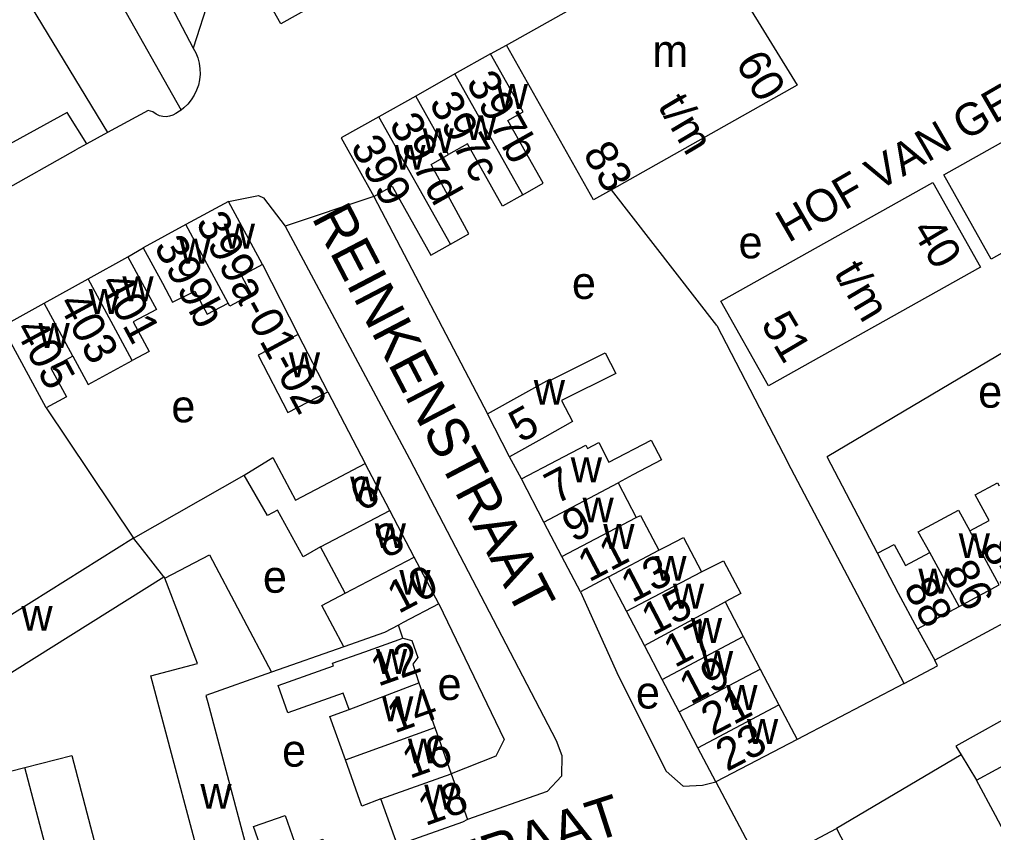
# Model space of a CAD drawing. Extents: x 159045 to 160918, y 380454 to 382516.
# Drawn here: x 159786.4 to 159907.1, y 381331.7 to 381432.4 of the extents above; entities that cross this region are included whole.
import ezdxf

# ---------------------------------------------------------------- set-up
doc = ezdxf.new("R2010")
doc.units = 0
for name, color, linetype in [('BLT_Basislijn', 7, 'Continuous'), ('BLT_Bebouwing', 7, 'Continuous'), ('BLT_Centroide', 7, 'Continuous'), ('BLT_Huisnummer', 7, 'Continuous'), ('BLT_Huisnummer_ tussenligend', 7, 'Continuous'), ('BLT_Huisnummer_reeks', 7, 'Continuous'), ('BLT_Huisnummer_zonder_bebouwing', 7, 'Continuous'), ('BLT_Onderverdeling_panden', 7, 'Continuous'), ('BLT_Plantopo', 7, 'Continuous'), ('BLT_Straatnaam', 7, 'Continuous'), ('BLT_Straatnaam_verkleind', 7, 'Continuous'), ('BLT_Vlakafsluiter', 7, 'Continuous')]:
    doc.layers.add(name, color=color, linetype=linetype)

msp = doc.modelspace()

# ---------------------------------------------------------------- linework, layer by layer
at = {"layer": 'BLT_Basislijn'}
for p, q in [((159788.92, 381452.17), (159806.42, 381421.22)), ((159778.3, 381449.72), (159797.31, 381418.43)), ((159844.76, 381428.17), (159846.73, 381429.26)), ((159797.31, 381418.43), (159794.75, 381417.03)), ((159794.75, 381417.03), (159793.38, 381416.28)), ((159872.78, 381394.53), (159859.75, 381411.35)), ((159830.3, 381410.51), (159844.39, 381383.57)), ((159799.83, 381403.04), (159801.71, 381404.15)), ((159816.5, 381402.09), (159820.94, 381393.42)), ((159872.78, 381394.53), (159881.58, 381377.53)), ((159824.61, 381386.31), (159829.21, 381377.4)), ((159789.69, 381384.31), (159800.53, 381368.15)), ((159848.58, 381375.5), (159847.12, 381378.26)), ((159896.01, 381350.15), (159881.58, 381377.53)), ((159892.72, 381366.29), (159886.48, 381378.25)), ((159800.53, 381368.15), (159814.23, 381375.99)), ((159833.9, 381355.76), (159833.34, 381357.38)), ((159897.68, 381356.92), (159899.79, 381353.03)), ((159826.57, 381354.69), (159817.6, 381351.54)), ((159896.01, 381350.15), (159882.74, 381343.22)), ((159903.09, 381341.29), (159887.63, 381332.17)), ((159903.09, 381341.29), (159904.96, 381338.18)), ((159780.36, 381338.07), (159787.07, 381339.72))]:
    msp.add_line(p, q, dxfattribs=at)
for points in [[(159794.02, 381453.47), (159801.12, 381441.87), (159805.63, 381433.24), (159807.91, 381428.9)], [(159807.91, 381428.9), (159808.24, 381428.3), (159808.49, 381427.67), (159808.66, 381427.01), (159808.75, 381426.34), (159808.77, 381425.66), (159808.7, 381424.98), (159808.56, 381424.32), (159808.34, 381423.67), (159808.05, 381423.06), (159807.68, 381422.48), (159807.25, 381421.96), (159806.77, 381421.48), (159806.42, 381421.22)], [(159802.93, 381420.99), (159802.34, 381421.18), (159797.31, 381418.43)], [(159805.77, 381420.79), (159805.4, 381420.59), (159804.99, 381420.45), (159804.57, 381420.39), (159804.14, 381420.42), (159803.72, 381420.52), (159803.33, 381420.7), (159802.93, 381420.99)], [(159806.42, 381421.22), (159806.23, 381421.07), (159805.77, 381420.79)], [(159794.75, 381417.03), (159792.28, 381420.91), (159750.85, 381398.16)], [(159760.32, 381397.45), (159783.98, 381410.99), (159793.38, 381416.28)], [(159812.3, 381409.87), (159816, 381410.64), (159816.64, 381410.32), (159819.31, 381406.82)], [(159932.38, 381408.21), (159924.6, 381402.83), (159912.24, 381393.51), (159886.48, 381378.25)], [(159819.31, 381406.82), (159834.7, 381378.01), (159852.89, 381343.07), (159853.59, 381341.22), (159853.56, 381338.67), (159851.78, 381336.77), (159841.9, 381333.29)], [(159950.25, 381383.9), (159930.77, 381369.73), (159899.79, 381353.03)], [(159804.28, 381363.37), (159804.42, 381363.19)], [(159855.9, 381361.52), (159860.62, 381351.05), (159866.51, 381339.27), (159868.64, 381337.43), (159871.01, 381337.55), (159872.68, 381337.95)], [(159838.36, 381360.03), (159846.43, 381343.23), (159845.43, 381341.13), (159839.89, 381338.94)], [(159934.9, 381360.03), (159919.03, 381351.63), (159902.43, 381342.39), (159903.09, 381341.29)], [(159896.01, 381350.15), (159900.16, 381352.33), (159899.79, 381353.03)]]:
    msp.add_lwpolyline(points, dxfattribs=at)
at = {"layer": 'BLT_Bebouwing'}
for p, q in [((159846.73, 381429.26), (159871.23, 381443.03)), ((159871.23, 381443.03), (159882.77, 381424.29)), ((159844.76, 381428.17), (159840.35, 381425.69)), ((159840.35, 381425.69), (159835.49, 381422.96)), ((159882.77, 381424.29), (159859.75, 381411.35)), ((159835.49, 381422.96), (159830.92, 381420.39)), ((159812.3, 381409.87), (159807, 381407.02)), ((159816.5, 381402.09), (159812.3, 381409.87)), ((159807, 381407.02), (159801.71, 381404.15)), ((159794.89, 381400.29), (159799.83, 381403.04)), ((159789.46, 381397.27), (159794.89, 381400.29)), ((159784.26, 381394.38), (159789.46, 381397.27)), ((159789.69, 381384.31), (159784.26, 381394.38)), ((159824.61, 381386.31), (159820.94, 381393.42)), ((159847.12, 381378.26), (159844.39, 381383.57)), ((159832.26, 381371.61), (159829.21, 381377.4)), ((159851.38, 381370.16), (159848.58, 381375.5)), ((159862.38, 381376.01), (159860.57, 381375.01)), ((159835.31, 381365.82), (159832.26, 381371.61)), ((159853.6, 381365.91), (159851.38, 381370.16)), ((159800.53, 381368.15), (159771.94, 381350.23)), ((159826.73, 381361.34), (159823.7, 381367.1)), ((159838.36, 381360.03), (159835.31, 381365.82)), ((159855.9, 381361.52), (159853.6, 381365.91)), ((159775.39, 381345.25), (159804.28, 381363.37)), ((159859.39, 381363.35), (159855.9, 381361.52)), ((159861.6, 381359.12), (159859.39, 381363.35)), ((159902.82, 381359.69), (159907.79, 381362.37)), ((159873.82, 381360.28), (159876.06, 381355.98)), ((159897.68, 381356.92), (159902.82, 381359.69)), ((159863.82, 381354.88), (159861.6, 381359.12)), ((159833.34, 381357.38), (159831.61, 381356.47)), ((159831.61, 381356.47), (159826.57, 381354.69)), ((159876.06, 381355.98), (159878.18, 381351.93)), ((159866.03, 381350.65), (159863.82, 381354.88)), ((159817.6, 381351.54), (159809.5, 381348.66)), ((159878.18, 381351.93), (159880.49, 381347.52)), ((159835.87, 381350.22), (159837.85, 381344.68)), ((159868.12, 381346.66), (159866.03, 381350.65)), ((159880.49, 381347.52), (159882.74, 381343.22)), ((159870.46, 381342.18), (159868.12, 381346.66)), ((159837.85, 381344.68), (159839.89, 381338.94)), ((159882.74, 381343.22), (159872.68, 381337.95)), ((159872.68, 381337.95), (159870.46, 381342.18)), ((159904.96, 381338.18), (159910.39, 381341.1)), ((159839.89, 381338.94), (159841.9, 381333.29)), ((159833.21, 381330.1), (159831.17, 381335.84)), ((159878.32, 381327.28), (159887.63, 381332.17))]:
    msp.add_line(p, q, dxfattribs=at)
for points in [[(159827.37, 381436.72), (159818.78, 381431.91), (159812.5, 381443.09)], [(159859.75, 381411.35), (159857.52, 381410.1), (159846.73, 381429.26)], [(159848.75, 381410.72), (159851.28, 381412.14), (159846.89, 381419.94), (159848.79, 381421.01), (159844.76, 381428.17)], [(159830.92, 381420.39), (159826.26, 381417.76), (159830.3, 381410.51)], [(159848.75, 381410.72), (159846.23, 381409.3), (159841.9, 381417.02), (159839.56, 381415.71)], [(159839.79, 381404.6), (159842.08, 381405.88), (159837.38, 381414.48), (159839.56, 381415.71)], [(159830.3, 381410.51), (159832.57, 381411.78), (159837.37, 381403.24), (159839.79, 381404.6)], [(159801.71, 381404.15), (159804.09, 381399.75), (159805.34, 381397.42), (159808.13, 381398.79), (159809.66, 381395.91), (159812.24, 381397.3)], [(159799.83, 381403.04), (159803.35, 381396.52), (159800.49, 381394.98), (159802.47, 381391.3), (159800.36, 381390.16)], [(159816.5, 381402.09), (159813.88, 381400.67), (159815.12, 381398.38), (159812.44, 381396.93), (159812.24, 381397.3)], [(159820.94, 381393.42), (159815.97, 381390.85), (159819.63, 381383.74), (159824.61, 381386.31)], [(159844.39, 381383.57), (159848.76, 381386.01), (159852.1, 381387.87), (159852.17, 381387.74), (159858.96, 381391.12), (159860.27, 381388.56), (159853.56, 381385.22), (159854.93, 381382.61), (159851.49, 381380.69), (159847.12, 381378.26)], [(159793, 381390.71), (159790.27, 381389.23), (159792.2, 381385.66), (159789.69, 381384.31)], [(159793, 381390.71), (159794.89, 381387.21), (159800.36, 381390.16)], [(159848.58, 381375.5), (159853.02, 381377.82), (159856.56, 381379.67), (159856.76, 381379.29), (159858.16, 381380.02), (159859.43, 381377.59), (159864.66, 381380.32), (159865.94, 381377.87), (159862.38, 381376.01)], [(159814.23, 381375.99), (159817.79, 381378.17), (159820.59, 381372.86), (159824.78, 381375.07), (159829.21, 381377.4)], [(159823.7, 381367.1), (159821.54, 381365.85), (159818.38, 381371.65), (159817.13, 381370.97), (159814.23, 381375.99)], [(159860.57, 381375.01), (159862.82, 381370.73)], [(159904.16, 381369.08), (159906.53, 381370.36), (159904.81, 381373.54), (159907.58, 381375.04), (159907.79, 381374.65)], [(159899.19, 381366.4), (159897.76, 381368.95), (159902.76, 381371.65), (159904.16, 381369.08)], [(159862.82, 381370.73), (159863.33, 381370.99), (159865.6, 381366.66)], [(159804.28, 381363.37), (159801.33, 381367.13), (159800.53, 381368.15)], [(159865.6, 381366.66), (159866.59, 381367.18), (159868.66, 381368.26), (159870.9, 381363.98)], [(159892.72, 381366.29), (159894.75, 381367.39), (159896.17, 381364.76), (159899.19, 381366.4)], [(159804.42, 381363.19), (159809.92, 381366.11), (159817.6, 381351.54)], [(159897.68, 381356.92), (159895.32, 381361.32), (159892.72, 381366.29)], [(159870.9, 381363.98), (159873.62, 381365.36), (159875.76, 381361.29), (159873.82, 381360.28)], [(159816.41, 381323.34), (159810.48, 381321.77), (159802.68, 381351.09), (159808.44, 381352.62), (159804.42, 381363.19)], [(159826.57, 381354.69), (159823.86, 381359.83), (159826.73, 381361.34)], [(159838.36, 381360.03), (159833.94, 381357.7), (159833.34, 381357.38)], [(159827.22, 381346.94), (159826.5, 381348.97), (159819.65, 381346.53), (159818.45, 381349.92), (159825.29, 381352.35), (159825.18, 381352.66), (159829.19, 381354.08), (159833.9, 381355.76)], [(159833.9, 381355.76), (159835.02, 381355.46), (159835.76, 381353.38), (159835.11, 381352.56), (159835.87, 381350.22)], [(159809.5, 381348.66), (159809.73, 381347.79), (159815, 381327.94)], [(159826.78, 381340.68), (159824.86, 381346.08), (159827.22, 381346.94)], [(159787.07, 381339.72), (159792.86, 381341.24), (159799.77, 381314.87)], [(159831.17, 381335.84), (159828.81, 381334.96), (159826.78, 381340.68)], [(159799.77, 381314.87), (159793.89, 381313.69), (159787.07, 381339.72)], [(159908.46, 381331.7), (159907.34, 381333.78), (159904.96, 381338.18)], [(159815, 381327.94), (159816.74, 381328.56), (159815.37, 381332.42), (159819.29, 381333.81), (159820.77, 381329.66), (159823.99, 381330.84), (159825.74, 381325.93)], [(159841.9, 381333.29), (159841.27, 381332.97), (159833.21, 381330.1)], [(159887.63, 381332.17), (159889.27, 381329.02), (159889.91, 381327.78)]]:
    msp.add_lwpolyline(points, dxfattribs=at)
at = {"layer": 'BLT_Onderverdeling_panden'}
for p, q in [((159848.75, 381410.72), (159840.35, 381425.69)), ((159839.56, 381415.71), (159835.49, 381422.96)), ((159839.79, 381404.6), (159830.92, 381420.39)), ((159812.24, 381397.3), (159807, 381407.02)), ((159800.36, 381390.16), (159794.89, 381400.29)), ((159793, 381390.71), (159789.46, 381397.27)), ((159851.38, 381370.16), (159860.57, 381375.01)), ((159823.7, 381367.1), (159832.26, 381371.61)), ((159853.6, 381365.91), (159862.82, 381370.73)), ((159907.79, 381362.37), (159904.16, 381369.08)), ((159826.73, 381361.34), (159835.31, 381365.82)), ((159859.39, 381363.35), (159865.6, 381366.66)), ((159902.82, 381359.69), (159899.19, 381366.4)), ((159861.6, 381359.12), (159870.9, 381363.98)), ((159863.82, 381354.88), (159873.82, 381360.28)), ((159866.03, 381350.65), (159876.06, 381355.98)), ((159868.12, 381346.66), (159878.18, 381351.93)), ((159827.22, 381346.94), (159835.87, 381350.22)), ((159870.46, 381342.18), (159880.49, 381347.52)), ((159826.78, 381340.68), (159837.85, 381344.68)), ((159831.17, 381335.84), (159839.89, 381338.94))]:
    msp.add_line(p, q, dxfattribs=at)
at = {"layer": 'BLT_Plantopo'}
for points in [[(159900.91, 381413.18), (159942.93, 381436.84), (159948.82, 381426.38), (159906.8, 381402.72)], [(159873.3, 381397.54), (159899.57, 381412.26), (159905.46, 381401.75), (159879.19, 381387.03)]]:
    msp.add_lwpolyline(points, close=True, dxfattribs=at)
at = {"layer": 'BLT_Vlakafsluiter'}
for p, q in [((159812.5, 381443.09), (159807.91, 381428.9)), ((159830.3, 381410.51), (159819.31, 381406.82)), ((159872.68, 381337.95), (159878.32, 381327.28))]:
    msp.add_line(p, q, dxfattribs=at)

# ---------------------------------------------------------------- texts
at = {"layer": 'BLT_Centroide'}
for s, p in [('m', (159864.81, 381426.56)), ('w', (159845.52, 381421.36)), ('w', (159841.63, 381417.5)), ('w', (159836.34, 381415.88)), ('w', (159832.84, 381413.83)), ('w', (159811.7, 381404.05)), ('e', (159875.49, 381402.84)), ('w', (159806.19, 381402.2)), ('w', (159799.14, 381397.53)), ('e', (159854.84, 381397.81)), ('w', (159794.97, 381395.95)), ('w', (159788.75, 381391.75)), ('w', (159819.77, 381388.11)), ('w', (159850.12, 381384.69)), ('e', (159905.18, 381384.33)), ('e', (159805.21, 381382.52)), ('w', (159854.7, 381375.09)), ('w', (159827.36, 381372.72)), ('w', (159856.16, 381370.12)), ('w', (159830.41, 381366.94)), ('w', (159858.73, 381366.84)), ('w', (159902.77, 381365.7)), ('w', (159865.18, 381362.9)), ('e', (159816.55, 381361.4)), ('w', (159897.77, 381361.3)), ('w', (159833.46, 381361.16)), ('w', (159867.36, 381359.44)), ('w', (159786.63, 381356.69)), ('w', (159869.58, 381355.19)), ('w', (159830.56, 381351.34)), ('w', (159870.95, 381351.09)), ('e', (159838.19, 381348.11)), ('e', (159862.77, 381347.05)), ('w', (159873.97, 381346.88)), ('w', (159831.32, 381345.47)), ('w', (159876.53, 381342.66)), ('e', (159818.93, 381339.85)), ('w', (159834.51, 381340.25)), ('w', (159808.81, 381334.62)), ('w', (159836.55, 381334.53))]:
    msp.add_text(s, height=4, dxfattribs=at).set_placement(p)
at = {"layer": 'BLT_Huisnummer'}
for s, rotation, p in [('397b', 299.3219, (159841.65, 381424.65)), ('397c', 299.3214, (159837.06, 381422.1)), ('397d', 299.3353, (159832.1, 381419.46)), ('399', 299.3255, (159827.33, 381416.71)), ('399b', 298.354, (159802.98, 381404.33)), ('401', 298.3563, (159796.25, 381399.79)), ('405', 298.3514, (159785.72, 381394.09)), ('5', 29.1637, (159848.5, 381379.92)), ('7', 27.6179, (159852.84, 381372.3)), ('6', 27.804, (159828.73, 381371.37)), ('11', 27.6251, (159856.96, 381362.65)), ('84', 298.3741, (159905.53, 381367)), ('10', 27.8055, (159833.35, 381358.74)), ('88', 298.3745, (159895.85, 381361.98)), ('15', 27.6199, (159864.83, 381356)), ('12', 19.5927, (159830.82, 381349.74)), ('19', 27.6158, (159869.52, 381347.47)), ('23', 27.6192, (159874.04, 381339.18)), ('18', 19.5901, (159836.67, 381332.46))]:
    msp.add_text(s, height=4, rotation=rotation, dxfattribs=at).set_placement(p)
at = {"layer": 'BLT_Huisnummer_ tussenligend'}
for s, rotation, p in [('403', 298.3563, (159791.09, 381397.28)), ('9', 27.6179, (159855.01, 381367.57)), ('8', 27.804, (159831.81, 381365.57)), ('13', 27.6251, (159862.29, 381360.08)), ('86', 298.3741, (159900.93, 381364.09)), ('17', 27.6199, (159867.58, 381352.04)), ('14', 19.5927, (159832.85, 381343.94)), ('21', 27.6158, (159872.23, 381343.6)), ('16', 19.5927, (159834.73, 381338.31))]:
    msp.add_text(s, height=4, rotation=rotation, dxfattribs=at).set_placement(p)
at = {"layer": 'BLT_Huisnummer_reeks'}
msp.add_text('399a-01-02', height=4, rotation=298.3534, dxfattribs=at).set_placement((159808.15, 381407.29))
at = {"layer": 'BLT_Huisnummer_zonder_bebouwing'}
for s, p in [('60', (159875.04, 381427.06)), ('t/m', (159865.4, 381421.75)), ('83', (159856.12, 381415.83)), ('40', (159896.87, 381406.33)), ('t/m', (159887.22, 381401.03)), ('51', (159878.18, 381394.72))]:
    msp.add_text(s, height=4, rotation=300.645, dxfattribs=at).set_placement(p)
at = {"layer": 'BLT_Straatnaam'}
for s, height, rotation, p in [('REINKENSTRAAT', 5, 297.5635, (159822.53, 381407.9)), ('CALDARASTRAAT', 4.9999, 17.9385, (159806.35, 381313.9))]:
    msp.add_text(s, height=height, rotation=rotation, dxfattribs=at).set_placement(p)
at = {"layer": 'BLT_Straatnaam_verkleind'}
msp.add_text('HOF VAN GESTEL', height=4, rotation=30.059, dxfattribs=at).set_placement((159881.67, 381404.71))

doc.saveas('drawing.dxf')
